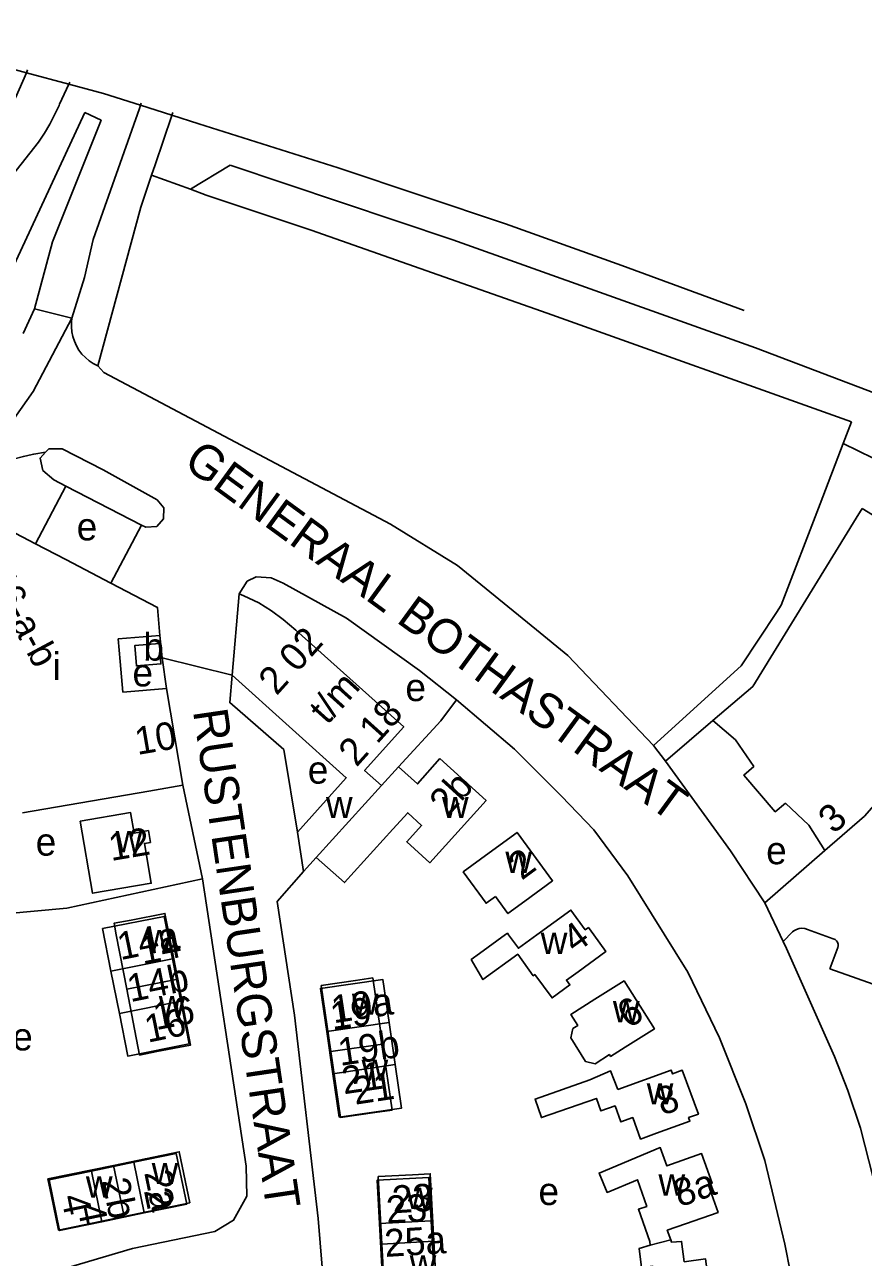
# Model space of a CAD drawing. Extents: x 163012 to 165277, y 382513 to 383987.
# Drawn here: x 163733.4 to 163855, y 383703.3 to 383881.9 of the extents above; entities that cross this region are included whole.
import ezdxf

# ---------------------------------------------------------------- set-up
doc = ezdxf.new("R2010")
doc.units = 0
for name, color, linetype in [('BLT_Basislijn', 7, 'Continuous'), ('BLT_Bebouwing', 7, 'Continuous'), ('BLT_Centroide', 7, 'Continuous'), ('BLT_Huisnummer', 7, 'Continuous'), ('BLT_Huisnummer_reeks', 7, 'Continuous'), ('BLT_Huisnummer_zonder_bebouwing', 7, 'Continuous'), ('BLT_Onderverdeling_panden', 7, 'Continuous'), ('BLT_Plantopo', 7, 'Continuous'), ('BLT_Spoorlijn', 7, 'Continuous'), ('BLT_Straatnaam', 7, 'Continuous'), ('BLT_Vlakafsluiter', 7, 'Continuous')]:
    doc.layers.add(name, color=color, linetype=linetype)

msp = doc.modelspace()

# ---------------------------------------------------------------- linework, layer by layer
at = {"layer": 'BLT_Basislijn'}
for p, q in [((163733.67, 383874.89), (163732.1, 383871.27)), ((163739.81, 383873.25), (163738.49, 383870.38)), ((163739.95, 383873.55), (163739.81, 383873.25)), ((163742.16, 383869.15), (163728.5, 383839.78)), ((163750.22, 383870.21), (163750.07, 383869.74)), ((163750.31, 383870.5), (163750.22, 383870.21)), ((163754.9, 383869.14), (163754.77, 383868.76)), ((163754.77, 383868.76), (163754.76, 383868.73)), ((163731.66, 383860.08), (163735.43, 383864.87)), ((163757.45, 383858.03), (163763.21, 383861.51)), ((163763.21, 383861.51), (163795.46, 383850.7)), ((163757.45, 383858.03), (163751.83, 383860.07)), ((163795.46, 383850.7), (163839.35, 383835.06)), ((163734.87, 383840.72), (163733.19, 383837.13)), ((163839.35, 383835.06), (163886.12, 383817.2)), ((163852.05, 383821.17), (163853.26, 383824.35)), ((163750.38, 383809.36), (163745.91, 383800.97)), ((163763.48, 383787.63), (163764.52, 383799.42)), ((163753.02, 383793.39), (163753.33, 383790.11)), ((163753.33, 383790.11), (163753.96, 383785.67)), ((163833.18, 383781.06), (163826.3, 383775.18)), ((163824.57, 383777.43), (163826.3, 383775.18)), ((163835.72, 383762.16), (163826.3, 383775.18)), ((163759.18, 383758.11), (163756.37, 383771.68)), ((163840.7, 383754.64), (163835.72, 383762.16)), ((163840.7, 383754.64), (163849.4, 383762.22)), ((163773.84, 383759.17), (163770.03, 383754.82)), ((163840.7, 383754.64), (163843.35, 383749.03)), ((163844.73, 383750.45), (163843.35, 383749.03)), ((163850.62, 383749.42), (163846.87, 383750.78)), ((163843.35, 383749.03), (163843.83, 383747.99)), ((163851.26, 383748.18), (163850.12, 383745.06))]:
    msp.add_line(p, q, dxfattribs=at)
for points in [[(163733.86, 383875.34), (163733.67, 383874.89)], [(163742.16, 383869.15), (163744.51, 383868.03), (163737.47, 383850.39), (163734.87, 383840.72)], [(163735.43, 383864.87), (163736.28, 383866.14), (163737.06, 383867.46), (163737.77, 383868.81), (163738.41, 383870.19), (163738.49, 383870.38)], [(163740.28, 383839.33), (163742.11, 383845.25), (163743.34, 383850.76), (163750.07, 383869.74)], [(163754.76, 383868.73), (163752.35, 383861.59), (163751.83, 383860.07)], [(163751.83, 383860.07), (163750.27, 383855.46), (163744.01, 383832.43)], [(163853.26, 383824.35), (163809.16, 383840.06), (163774.97, 383852.08), (163759.74, 383857.19), (163757.45, 383858.03)], [(163744.01, 383832.43), (163743.37, 383832.76), (163742.77, 383833.17), (163742.22, 383833.63), (163741.73, 383834.15), (163741.29, 383834.73), (163740.93, 383835.35), (163740.63, 383836), (163740.41, 383836.69), (163740.27, 383837.39), (163740.2, 383838.11), (163740.22, 383838.83), (163740.28, 383839.33)], [(163807.6, 383794.17), (163796.16, 383803.52), (163786.44, 383809.51), (163744.91, 383831.47), (163744.01, 383832.43)], [(163842.37, 383796.7), (163843.07, 383797.77), (163848.74, 383812.43), (163852.05, 383821.17)], [(163878.37, 383801.23), (163883.03, 383808.82), (163858.57, 383817.98), (163852.05, 383821.17)], [(163734.53, 383819.6), (163733.24, 383819.33), (163731.76, 383818.93), (163730.31, 383818.45), (163723.98, 383815.66)], [(163736.46, 383819.93), (163734.74, 383819.65), (163734.53, 383819.6)], [(163736.08, 383817.29), (163735.67, 383819.07), (163736.46, 383819.93)], [(163736.46, 383819.93), (163736.94, 383820.44), (163738.86, 383820.41), (163744.8, 383817.37)], [(163739.39, 383815.02), (163737.64, 383815.92), (163736.08, 383817.29)], [(163744.8, 383817.37), (163752.62, 383813.04), (163753.58, 383811.87), (163753.55, 383810.29), (163752.57, 383809.15), (163750.97, 383809.06), (163750.38, 383809.36)], [(163739.39, 383815.02), (163735.02, 383806.65)], [(163750.38, 383809.36), (163739.39, 383815.02)], [(163764.52, 383799.42), (163765.69, 383801.22), (163767, 383801.89), (163769.13, 383801.72), (163770.89, 383800.97), (163780.06, 383795.87), (163790.66, 383788.32), (163796.02, 383784.05)], [(163824.57, 383777.43), (163837.25, 383788.97), (163842.37, 383796.7)], [(163824.57, 383777.43), (163812.16, 383790.45), (163807.6, 383794.17)], [(163772.98, 383764.87), (163770.98, 383776.84), (163763.14, 383783.65), (163763.48, 383787.63)], [(163796.02, 383784.05), (163793.74, 383781.01), (163787.62, 383774.36)], [(163796.02, 383784.05), (163804.43, 383776.91), (163811.25, 383770.11), (163815.92, 383765.21), (163820.86, 383758.52), (163829.53, 383744.56), (163834.14, 383735.05), (163837.95, 383725.49), (163840.68, 383717.31), (163843.61, 383705.18), (163845.24, 383696.85), (163847.93, 383672.37), (163848.36, 383649.41), (163848.3, 383628.14), (163847.11, 383607.78)], [(163685.7, 383680.74), (163688.5, 383681.55), (163710.87, 383692.04), (163725.15, 383697.49), (163749.05, 383704.56), (163761.01, 383707), (163763.71, 383708.64), (163765.63, 383712.11), (163765.51, 383716.48), (163759.18, 383758.11)], [(163730.58, 383753.03), (163739.54, 383753.86), (163759.18, 383758.11)], [(163770.03, 383754.82), (163772.51, 383738.33), (163775.97, 383708.9), (163776.53, 383701.83), (163776.56, 383693.4), (163775.74, 383675), (163774.24, 383662.15), (163771.68, 383646.14), (163766.37, 383625.25), (163749.08, 383573.42), (163747.62, 383568.32), (163744.3, 383559.76), (163739.81, 383544.03), (163736.41, 383526.99), (163734.71, 383513.11), (163734.03, 383504.57), (163733.07, 383477.8), (163734.15, 383457.39), (163735.99, 383441.47), (163739.37, 383421.06)], [(163846.87, 383750.78), (163846.48, 383750.9), (163846.08, 383750.94), (163845.67, 383750.9), (163845.28, 383750.78), (163844.92, 383750.59), (163844.73, 383750.45)], [(163850.62, 383749.42), (163850.87, 383749.32), (163851.08, 383749.14), (163851.23, 383748.92), (163851.31, 383748.66), (163851.31, 383748.38), (163851.26, 383748.18)], [(163843.83, 383747.99), (163850.79, 383732.36), (163852.72, 383727.44)], [(163877.6, 383739.71), (163876.21, 383735.83), (163850.12, 383745.06)], [(163857.55, 383709.28), (163856.38, 383714.79), (163854.55, 383721.96), (163852.72, 383727.44)]]:
    msp.add_lwpolyline(points, dxfattribs=at)
at = {"layer": 'BLT_Bebouwing'}
for p, q in [((163838.95, 383785.98), (163853.92, 383810.37)), ((163853.92, 383810.37), (163854.78, 383811.77)), ((163854.78, 383811.77), (163876.46, 383798.46)), ((163735.02, 383806.65), (163731.14, 383808.68)), ((163739.38, 383804.38), (163735.02, 383806.65)), ((163745.91, 383800.97), (163739.38, 383804.38)), ((163746.98, 383792.87), (163753.02, 383793.39)), ((163747.64, 383785.14), (163753.96, 383785.67)), ((163756.37, 383771.68), (163753.96, 383785.67)), ((163787.62, 383774.36), (163785.13, 383771.62)), ((163775.67, 383761.19), (163773.84, 383759.17))]:
    msp.add_line(p, q, dxfattribs=at)
for points in [[(163753.02, 383793.39), (163752.67, 383797.44), (163745.91, 383800.97)], [(163785.13, 383771.62), (163782.69, 383773.8), (163788.37, 383780.13), (163772.74, 383794.14), (163770.91, 383795.71), (163769.18, 383796.96), (163767.34, 383798.08), (163765.19, 383799.14), (163764.52, 383799.42)], [(163876.46, 383798.46), (163862.1, 383775.1), (163855.16, 383767.19), (163849.4, 383762.22)], [(163747.26, 383789.59), (163746.98, 383792.87)], [(163747.64, 383785.14), (163747.26, 383789.59)], [(163763.48, 383787.63), (163780.03, 383772.76), (163772.98, 383764.87)], [(163833.18, 383781.06), (163838.95, 383785.98)], [(163843.68, 383769.09), (163842.2, 383767.82), (163837.66, 383773.14), (163839.09, 383774.4), (163836.46, 383778.24), (163833.18, 383781.06)], [(163793.61, 383775.53), (163800.31, 383769.44), (163792.14, 383760.45), (163788.8, 383763.49), (163790.96, 383765.86), (163788.95, 383767.68), (163786.8, 383765.3), (163779.79, 383757.56), (163775.67, 383761.19)], [(163787.62, 383774.36), (163790.37, 383771.86), (163793.61, 383775.53)], [(163733.1, 383767.67), (163751.44, 383770.83), (163756.37, 383771.68)], [(163849.4, 383762.22), (163847.09, 383765.89), (163843.68, 383769.09)], [(163741.49, 383766.47), (163743.28, 383756.02), (163751.76, 383757.48), (163750.77, 383763.23), (163751.66, 383763.38), (163751.36, 383765.09), (163749.29, 383764.74), (163748.78, 383767.72), (163741.49, 383766.47)], [(163772.98, 383764.87), (163773.84, 383759.17)], [(163801.64, 383755.57), (163803.47, 383753.08), (163805.9, 383754.88), (163809.93, 383757.84), (163804.78, 383764.84), (163800.75, 383761.88), (163796.98, 383759.1), (163800.31, 383754.58), (163801.64, 383755.57)], [(163748.23, 383742.12), (163746.7, 383750), (163746.38, 383751.67), (163748.85, 383752.14), (163753.76, 383753.1), (163755.62, 383743.56)], [(163803.12, 383750.02), (163803.4, 383750.22), (163803.56, 383750.01), (163804.98, 383748.04), (163807.66, 383750), (163812.6, 383753.59), (163814.68, 383750.72), (163815.14, 383751.05), (163815.91, 383750), (163817.66, 383747.58), (163813.62, 383744.65), (163811.94, 383743.43), (163812.45, 383742.73), (163809.87, 383740.86), (163807.35, 383744.23), (163807.14, 383744.07), (163804.88, 383747.18), (163799.83, 383743.52), (163798.14, 383746.41), (163799.35, 383747.28), (163803.12, 383750.02)], [(163755.62, 383743.56), (163757.48, 383734.02), (163752.58, 383733.07), (163750.08, 383732.58), (163748.23, 383742.12)], [(163777.82, 383733.08), (163776.41, 383742.64), (163781.36, 383743.37), (163783.87, 383743.74), (163785.28, 383734.17)], [(163820.46, 383733.7), (163824.69, 383736.36), (163820.31, 383743.31), (163816.08, 383740.65), (163812.58, 383738.44), (163813.58, 383736.86), (163812.88, 383736.42), (163812.57, 383735.06), (163814.73, 383731.63), (163816.09, 383731.32), (163818.17, 383732.64), (163818.35, 383732.37), (163820.46, 383733.7)], [(163785.28, 383734.17), (163786.68, 383724.61), (163784.17, 383724.24), (163779.22, 383723.51), (163777.82, 383733.08)], [(163819.41, 383727.57), (163827.14, 383730.4), (163827.33, 383729.85), (163828.74, 383730.37), (163831.06, 383724.03), (163829.65, 383723.52), (163829.84, 383723.01), (163824.98, 383721.23), (163822.69, 383720.39), (163821.56, 383723.51), (163819.84, 383722.88), (163818.99, 383725.2), (163816.94, 383724.48), (163816.28, 383726.28), (163808.31, 383723.52), (163807.39, 383726.19), (163815.35, 383728.96), (163818.34, 383730.28), (163819.41, 383727.57)], [(163829.19, 383708.11), (163833.91, 383709.77), (163832.49, 383713.8), (163833.06, 383714), (163831.54, 383718.3), (163826.49, 383716.52), (163825.55, 383719.16), (163816.67, 383715.46), (163817.83, 383712.67), (163822.22, 383714.5), (163823.58, 383710.64), (163822.37, 383710.22), (163824.02, 383705.55), (163824.08, 383705.02)], [(163747.83, 383709.19), (163757.35, 383711.16), (163755.83, 383718.55), (163750.93, 383717.54), (163746.31, 383716.58)], [(163746.31, 383716.58), (163736.79, 383714.62), (163737.3, 383712.12), (163738.31, 383707.22), (163747.83, 383709.19)], [(163792.73, 383705.59), (163792.21, 383715.37), (163789.65, 383715.23), (163784.66, 383714.97), (163785.18, 383705.19)], [(163827.06, 383705.78), (163826.56, 383707.19), (163829.19, 383708.11)], [(163785.18, 383705.19), (163785.7, 383695.41), (163790.69, 383695.68), (163793.25, 383695.81), (163792.73, 383705.59)], [(163819.34, 383693.61), (163819.03, 383696.07), (163825.12, 383696.87), (163824.45, 383702), (163822.83, 383701.81), (163822.46, 383704.52), (163824.08, 383705.02)], [(163827.06, 383705.78), (163827.18, 383705.44), (163828.62, 383705.57), (163829.01, 383702.61), (163832.11, 383703.02), (163833.11, 383695.42)]]:
    msp.add_lwpolyline(points, dxfattribs=at)
msp.add_lwpolyline([(163752.95, 383792.19), (163749.39, 383791.91), (163749.62, 383788.95), (163753.17, 383789.24)], close=True, dxfattribs=at)
at = {"layer": 'BLT_Onderverdeling_panden'}
for p, q in [((163775.67, 383761.19), (163785.13, 383771.62)), ((163755.62, 383743.56), (163748.23, 383742.12)), ((163777.82, 383733.08), (163785.28, 383734.17)), ((163747.83, 383709.19), (163746.31, 383716.58)), ((163785.18, 383705.19), (163792.73, 383705.59)), ((163824.08, 383705.02), (163827.06, 383705.78))]:
    msp.add_line(p, q, dxfattribs=at)
at = {"layer": 'BLT_Plantopo'}
for p, q in [((163745.93, 383744.73), (163754.84, 383746.5)), ((163754.84, 383746.5), (163756.06, 383740.36)), ((163747.15, 383738.6), (163745.93, 383744.73)), ((163756.06, 383740.36), (163747.15, 383738.6)), ((163777.21, 383735.99), (163786.23, 383737.31)), ((163786.23, 383737.31), (163787.12, 383731.19)), ((163778.11, 383729.87), (163777.21, 383735.99)), ((163787.12, 383731.19), (163778.11, 383729.87)), ((163743.1, 383715.76), (163749.24, 383717.03)), ((163744.62, 383708.41), (163743.1, 383715.76)), ((163749.24, 383717.03), (163750.76, 383709.69)), ((163750.76, 383709.69), (163744.62, 383708.41)), ((163784.86, 383708.17), (163792.34, 383708.56)), ((163792.34, 383708.56), (163792.66, 383702.28)), ((163785.18, 383701.89), (163784.86, 383708.17))]:
    msp.add_line(p, q, dxfattribs=at)
for points in [[(163745.93, 383744.73), (163744.71, 383750.91), (163753.62, 383752.67), (163754.84, 383746.5)], [(163777.21, 383735.99), (163776.3, 383742.22), (163785.32, 383743.54), (163786.23, 383737.31)], [(163756.06, 383740.36), (163757.28, 383734.2), (163748.37, 383732.43), (163747.15, 383738.6)], [(163787.12, 383731.19), (163788.04, 383724.9), (163779.02, 383723.58), (163778.11, 383729.87)], [(163749.24, 383717.03), (163755.38, 383718.31), (163756.91, 383710.97), (163750.76, 383709.69)], [(163744.62, 383708.41), (163738.49, 383707.14), (163736.96, 383714.48), (163743.1, 383715.76)], [(163784.86, 383708.17), (163784.53, 383714.46), (163792.01, 383714.85), (163792.34, 383708.56)]]:
    msp.add_lwpolyline(points, dxfattribs=at)
at = {"layer": 'BLT_Spoorlijn'}
for points in [[(163711.62, 383881.88), (163729.72, 383875.95), (163733.67, 383874.89)], [(163733.67, 383874.89), (163739.81, 383873.25)], [(163739.81, 383873.25), (163744.87, 383871.9), (163750.22, 383870.21)], [(163750.22, 383870.21), (163754.77, 383868.76)], [(163754.77, 383868.76), (163758.68, 383867.52), (163778.88, 383861.12), (163803.12, 383853.03), (163819.96, 383846.97), (163837.71, 383840.47)]]:
    msp.add_lwpolyline(points, dxfattribs=at)
at = {"layer": 'BLT_Vlakafsluiter'}
for p, q in [((163740.28, 383839.33), (163734.87, 383840.72)), ((163763.48, 383787.63), (163753.33, 383790.11))]:
    msp.add_line(p, q, dxfattribs=at)
msp.add_lwpolyline([(163723.98, 383815.66), (163730.06, 383822.22), (163734.66, 383828.74), (163740.28, 383839.33)], dxfattribs=at)

# ---------------------------------------------------------------- texts
at = {"layer": 'BLT_Centroide'}
for s, p in [('e', (163740.97, 383807.15)), ('b', (163750.63, 383789.73)), ('i', (163737.48, 383786.91)), ('e', (163749.05, 383785.99)), ('e', (163788.61, 383783.86)), ('e', (163774.46, 383771.9)), ('w', (163777.09, 383766.91)), ('w', (163793.9, 383766.91)), ('e', (163735.03, 383761.47)), ('w', (163746.62, 383761.97)), ('w', (163803.09, 383758.97)), ('e', (163840.89, 383760.22)), ('w', (163751, 383747.61)), ('w', (163808.22, 383747.22)), ('w', (163752.86, 383738.08)), ('w', (163780.84, 383738.41)), ('w', (163818.68, 383737.31)), ('e', (163731.63, 383733.24)), ('w', (163782.25, 383728.84)), ('w', (163823.58, 383725.41)), ('w', (163751.83, 383713.88)), ('w', (163742.3, 383711.91)), ('e', (163807.89, 383710.84)), ('w', (163825.28, 383712.2)), ('w', (163788.69, 383710.28)), ('w', (163789.22, 383700.5))]:
    msp.add_text(s, height=4, dxfattribs=at).set_placement(p)
at = {"layer": 'BLT_Huisnummer'}
for s, rotation, p in [('2b', 47.7584, (163794.68, 383766.97)), ('3', 42.0369, (163850.69, 383764.49)), ('12', 9.6333, (163745.95, 383760.68)), ('2', 36.361, (163805.45, 383757.81)), ('4', 35.9561, (163813.2, 383747.2)), ('14', 11.0473, (163750.54, 383745.69)), ('16', 11.0582, (163752.49, 383736.17)), ('19', 8.3696, (163778.03, 383736.2)), ('6', 32.2277, (163820.95, 383736.33)), ('21', 8.3716, (163779.68, 383726.88)), ('8', 20.1039, (163825.84, 383723.76)), ('8a', 19.4104, (163828.33, 383710.49)), ('2', 281.6627, (163750.69, 383712.92)), ('23', 3.0458, (163785.9, 383708.17)), ('4', 281.6762, (163741, 383710.74))]:
    msp.add_text(s, height=4, rotation=rotation, dxfattribs=at).set_placement(p)
at = {"layer": 'BLT_Huisnummer_reeks'}
for s, rotation, p in [('446-a-b', 298.152, (163726.3, 383804.65)), ('2 02', 48.0238, (163769.93, 383784.55)), ('t/m', 48.0238, (163777.28, 383780.3)), ('2 18', 48.0238, (163781.52, 383774.2)), ('10', 9.6333, (163749.76, 383776.05))]:
    msp.add_text(s, height=4, rotation=rotation, dxfattribs=at).set_placement(p)
at = {"layer": 'BLT_Huisnummer_zonder_bebouwing'}
for s, rotation, p in [('14a', 11.5724, (163747.31, 383746.31)), ('14b', 11.5724, (163748.74, 383740.22)), ('19a', 8.5724, (163778.2, 383737.17)), ('16', 11.5724, (163751.26, 383734.35)), ('19b', 8.5724, (163779.15, 383730.99)), ('21', 8.5724, (163781.32, 383725.37)), ('2a', 281.5724, (163750.74, 383715.54)), ('2b', 281.5724, (163744.6, 383714.39)), ('23', 3.5724, (163786.79, 383709.63)), ('4', 281.5724, (163738.69, 383712.03)), ('25a', 3.5724, (163785.68, 383703.31))]:
    msp.add_text(s, height=4, rotation=rotation, dxfattribs=at).set_placement(p)
at = {"layer": 'BLT_Straatnaam'}
for s, height, rotation, p in [('GENERAAL BOTHASTRAAT', 4.9999, 323.8517, (163756.23, 383817.97)), ('RUSTENBURGSTRAAT', 5, 278.3827, (163757.81, 383782.43))]:
    msp.add_text(s, height=height, rotation=rotation, dxfattribs=at).set_placement(p)

doc.saveas('drawing.dxf')
